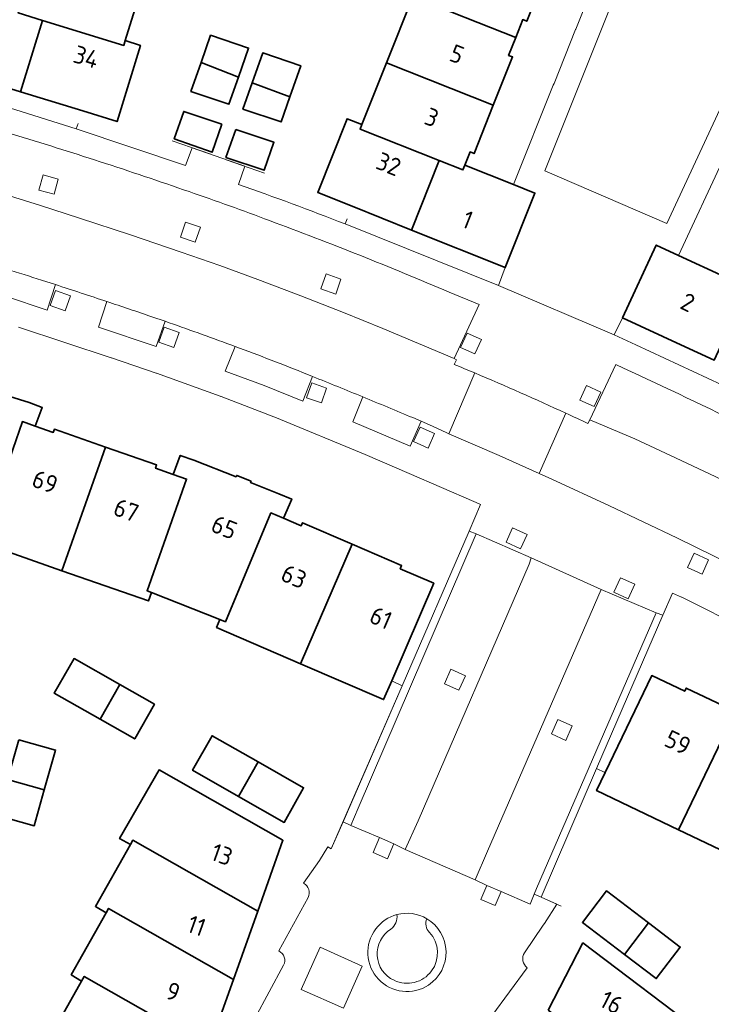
# Model space of a CAD drawing. Extents: x 150256 to 156914, y 461459 to 469481.
# Tile 667 of 731: x 154551 to 154604, y 468450 to 468525. Entities that reach past the tile are written whole.
import ezdxf
from ezdxf.enums import TextEntityAlignment as Align

# ---------------------------------------------------------------- set-up
doc = ezdxf.new("R2010")
doc.units = 0
doc.header["$LTSCALE"] = 0.75
for name, color, linetype, lineweight in [('B-RO-GR-GROENVOORZIENING-GV', 251, 'CONTINUOUS', 18), ('B-RO-IE-TERREINAFSCHEIDING_KUNSTMATIG_MUUR-G', 251, 'IE-TERREINAFSCHEIDING-KUNSTMATIG-DICHT', 18), ('B-RO-OG-BEBOUWING-GV', 6, 'CONTINUOUS', 35), ('B-RO-OG-BEBOUWING-T18', 1, 'CONTINUOUS', 18), ('B-RO-OG-TERREIN_CULTUURSCHEIDING-GV', 251, 'CONTINUOUS', 18), ('B-RO-VH-VERHARDING_BETONSTRAATSTEEN-GV', 251, 'CONTINUOUS', 18), ('B-RO-VH-VERHARDING_TEGEL_RUBBER-GV', 251, 'CONTINUOUS', 18)]:
    doc.layers.add(name, color=color, linetype=linetype, lineweight=lineweight)
doc.styles.add('NLCS-ISO-M200-T18', font='NLCS-ISO.ttf', dxfattribs={"height": 360})
doc.linetypes.add('IE-TERREINAFSCHEIDING-KUNSTMATIG-DICHT', pattern='A,8,-1,[82,NLCS.SHX,S=0.75,R=90,X=0,Y=0],-1', length=10)

msp = doc.modelspace()

# ---------------------------------------------------------------- linework, layer by layer
at = {"layer": 'B-RO-GR-GROENVOORZIENING-GV'}
for points in [[(154554.054, 468511.432), (154554.375, 468512.589), (154553.219, 468512.91), (154552.898, 468511.753)], [(154554.054, 468511.432), (154554.375, 468512.589), (154553.219, 468512.91), (154552.898, 468511.753)], [(154564.771, 468507.791), (154565.168, 468508.924), (154564.036, 468509.321), (154563.639, 468508.188)], [(154564.771, 468507.791), (154565.168, 468508.924), (154564.036, 468509.321), (154563.639, 468508.188)], [(154575.433, 468503.859), (154575.831, 468504.992), (154574.699, 468505.389), (154574.301, 468504.256)], [(154575.433, 468503.859), (154575.831, 468504.992), (154574.699, 468505.389), (154574.301, 468504.256)], [(154554.894, 468502.596), (154555.291, 468503.729), (154554.159, 468504.126), (154553.762, 468502.993)], [(154554.894, 468502.596), (154555.291, 468503.729), (154554.159, 468504.126), (154553.762, 468502.993)], [(154563.151, 468499.812), (154563.548, 468500.945), (154562.416, 468501.342), (154562.019, 468500.209)], [(154563.151, 468499.812), (154563.548, 468500.945), (154562.416, 468501.342), (154562.019, 468500.209)], [(154586.001, 468499.313), (154586.496, 468500.407), (154585.403, 468500.902), (154584.908, 468499.808)], [(154586.001, 468499.313), (154586.496, 468500.407), (154585.403, 468500.902), (154584.908, 468499.808)], [(154574.347, 468495.594), (154574.745, 468496.727), (154573.613, 468497.125), (154573.215, 468495.992)], [(154574.347, 468495.594), (154574.745, 468496.727), (154573.613, 468497.125), (154573.215, 468495.992)], [(154595.054, 468495.319), (154595.549, 468496.413), (154594.456, 468496.908), (154593.961, 468495.814)], [(154595.054, 468495.319), (154595.549, 468496.413), (154594.456, 468496.908), (154593.961, 468495.814)], [(154582.438, 468492.172), (154582.933, 468493.266), (154581.84, 468493.761), (154581.345, 468492.667)], [(154582.438, 468492.172), (154582.933, 468493.266), (154581.84, 468493.761), (154581.345, 468492.667)], [(154589.46, 468484.52), (154589.955, 468485.613), (154588.862, 468486.108), (154588.367, 468485.015)], [(154589.46, 468484.52), (154589.955, 468485.613), (154588.862, 468486.108), (154588.367, 468485.015)], [(154603.238, 468482.599), (154603.733, 468483.692), (154602.64, 468484.187), (154602.145, 468483.094)], [(154603.238, 468482.599), (154603.733, 468483.692), (154602.64, 468484.187), (154602.145, 468483.094)], [(154597.639, 468480.737), (154598.134, 468481.831), (154597.041, 468482.326), (154596.546, 468481.232)], [(154597.639, 468480.737), (154598.134, 468481.831), (154597.041, 468482.326), (154596.546, 468481.232)], [(154584.778, 468473.788), (154585.273, 468474.882), (154584.181, 468475.377), (154583.685, 468474.283)], [(154584.778, 468473.788), (154585.273, 468474.882), (154584.181, 468475.377), (154583.685, 468474.283)], [(154592.892, 468469.984), (154593.387, 468471.078), (154592.294, 468471.573), (154591.799, 468470.479)], [(154592.892, 468469.984), (154593.387, 468471.078), (154592.294, 468471.573), (154591.799, 468470.479)], [(154579.37, 468461), (154579.828, 468462.087), (154579.85, 468462.14), (154578.76, 468462.6), (154578.28, 468461.46)], [(154579.37, 468461), (154579.828, 468462.087), (154579.85, 468462.14), (154578.76, 468462.6), (154578.28, 468461.46)], [(154586.91, 468458.97), (154586.451, 468457.913), (154587.53, 468457.44), (154587.99, 468458.5)], [(154586.91, 468458.97), (154586.451, 468457.913), (154587.53, 468457.44), (154587.99, 468458.5)]]:
    msp.add_lwpolyline(points, close=True, dxfattribs=at)
at = {"layer": 'B-RO-IE-TERREINAFSCHEIDING_KUNSTMATIG_MUUR-G'}
for points in [[(154555.879, 468516.811), (154555.727, 468516.399), (154564.037, 468513.604), (154564.527, 468514.966)], [(154563.012, 468515.499), (154565.944, 468514.468)], [(154567.11, 468514.059), (154570.025, 468513.027)], [(154567.11, 468514.059), (154570.025, 468513.027)], [(154568.53, 468513.556), (154568.055, 468512.185)], [(154568.53, 468513.556), (154568.055, 468512.185)], [(154576.154, 468509.182), (154576.298, 468509.557)], [(154576.154, 468509.182), (154576.298, 468509.557)], [(154575.096, 468461.738), (154580.473, 468474.127), (154579.687, 468474.513)], [(154575.096, 468461.738), (154580.473, 468474.127), (154579.687, 468474.513)], [(154595.869, 468467.55), (154595.222, 468467.86), (154591.027, 468458.084), (154592.544, 468457.392)], [(154595.869, 468467.55), (154595.222, 468467.86), (154591.027, 468458.084), (154592.544, 468457.392)]]:
    msp.add_lwpolyline(points, dxfattribs=at)
msp.add_lwpolyline([(154576.154, 468509.182, 0.007547), (154568.055, 468512.185)], format="xyb", dxfattribs=at)
msp.add_lwpolyline([(154576.154, 468509.182, 0.007547), (154568.055, 468512.185)], format="xyb", dxfattribs=at)
at = {"layer": 'B-RO-OG-BEBOUWING-GV'}
for points in [[(154591.392, 468528.219), (154583.284, 468531.444), (154581.291, 468526.438), (154589.094, 468523.333), (154589.634, 468524.689), (154589.938, 468524.569)], [(154559.461, 468523.101), (154560.949, 468527.905), (154552.621, 468530.463), (154551.46, 468526.698), (154551.773, 468526.602), (154551.456, 468525.57), (154551.342, 468525.2), (154553.181, 468524.633), (154559.346, 468522.731)], [(154544.184, 468521.449), (154551.506, 468519.203), (154553.181, 468524.633), (154551.342, 468525.2), (154551.456, 468525.57), (154548.52, 468526.472), (154545.977, 468527.253)], [(154587.395, 468518.187), (154588.857, 468521.856), (154588.553, 468521.977), (154589.094, 468523.333), (154581.291, 468526.438), (154579.29, 468521.411)], [(154551.506, 468519.203), (154556.227, 468517.754), (154558.836, 468516.954), (154560.615, 468522.737), (154559.461, 468523.101), (154559.346, 468522.731), (154553.181, 468524.633)], [(154565.213, 468521.443), (154568.049, 468520.325), (154568.822, 468522.527), (154565.936, 468523.502)], [(154569.095, 468519.89), (154571.956, 468518.84), (154572.782, 468521.189), (154569.896, 468522.165)], [(154568.049, 468520.325), (154565.213, 468521.443), (154564.438, 468519.237), (154567.324, 468518.262)], [(154587.395, 468518.187), (154579.29, 468521.411), (154577.422, 468516.719), (154577.282, 468516.366), (154583.285, 468513.999), (154585.09, 468513.287), (154585.229, 468513.635), (154585.633, 468514.648), (154585.936, 468514.527)], [(154571.956, 468518.84), (154569.095, 468519.89), (154568.394, 468517.9), (154571.282, 468516.925)], [(154566.79, 468516.743), (154563.904, 468517.718), (154563.176, 468515.647), (154566.043, 468514.617)], [(154583.285, 468513.999), (154577.282, 468516.366), (154577.422, 468516.719), (154576.297, 468517.163), (154574.07, 468511.569), (154576.67, 468510.527), (154581.184, 468508.718)], [(154567.85, 468516.354), (154567.102, 468514.231), (154569.991, 468513.255), (154570.738, 468515.378)], [(154588.926, 468512.164), (154585.229, 468513.635), (154585.09, 468513.287), (154583.285, 468513.999), (154581.184, 468508.718), (154588.304, 468505.865), (154590.553, 468511.517)], [(154588.926, 468512.164), (154585.229, 468513.635), (154585.09, 468513.287), (154583.285, 468513.999), (154581.184, 468508.718), (154588.304, 468505.865), (154590.553, 468511.517)], [(154597.195, 468502.052), (154601.625, 468500), (154604.147, 468498.833), (154606.567, 468504.036), (154604.822, 468504.862), (154604.958, 468505.155), (154601.444, 468506.788), (154599.762, 468507.57)], [(154597.195, 468502.052), (154601.625, 468500), (154604.147, 468498.833), (154606.567, 468504.036), (154604.822, 468504.862), (154604.958, 468505.155), (154601.444, 468506.788), (154599.762, 468507.57)], [(154543.024, 468487.423), (154548.305, 468485.794), (154548.69, 468485.675), (154551.651, 468494.175), (154552.627, 468493.834), (154553.153, 468495.26), (154552.158, 468495.626), (154549.951, 468496.313), (154549.98, 468496.407), (154548.853, 468496.757), (154548.824, 468496.662), (154545.491, 468497.697), (154544.474, 468497.965), (154544.137, 468496.718), (154545.143, 468496.441), (154542.69, 468487.526)], [(154543.024, 468487.423), (154548.305, 468485.794), (154548.69, 468485.675), (154551.651, 468494.175), (154552.627, 468493.834), (154553.153, 468495.26), (154552.158, 468495.626), (154549.951, 468496.313), (154549.98, 468496.407), (154548.853, 468496.757), (154548.824, 468496.662), (154545.491, 468497.697), (154544.474, 468497.965), (154544.137, 468496.718), (154545.143, 468496.441), (154542.69, 468487.526)], [(154554.653, 468482.862), (154557.952, 468492.247), (154554.082, 468493.601), (154553.996, 468493.355), (154552.627, 468493.834), (154551.651, 468494.175), (154548.69, 468485.675), (154548.305, 468485.794), (154548.124, 468485.145)], [(154554.653, 468482.862), (154557.952, 468492.247), (154554.082, 468493.601), (154553.996, 468493.355), (154552.627, 468493.834), (154551.651, 468494.175), (154548.69, 468485.675), (154548.305, 468485.794), (154548.124, 468485.145)], [(154557.952, 468492.247), (154554.653, 468482.862), (154561.223, 468480.564), (154561.447, 468481.206), (154561.114, 468481.337), (154564.11, 468489.819), (154563.093, 468490.174), (154561.754, 468490.642), (154561.84, 468490.887)], [(154557.952, 468492.247), (154554.653, 468482.862), (154561.223, 468480.564), (154561.447, 468481.206), (154561.114, 468481.337), (154564.11, 468489.819), (154563.093, 468490.174), (154561.754, 468490.642), (154561.84, 468490.887)], [(154561.447, 468481.206), (154566.625, 468479.164), (154567.062, 468478.992), (154570.511, 468487.251), (154571.472, 468486.836), (154572.092, 468488.294), (154571.119, 468488.706), (154568.97, 468489.554), (154569.009, 468489.653), (154567.917, 468490.089), (154567.867, 468489.986), (154564.656, 468491.248), (154563.627, 468491.606), (154563.093, 468490.174), (154564.11, 468489.819), (154561.114, 468481.337)], [(154561.447, 468481.206), (154566.625, 468479.164), (154567.062, 468478.992), (154570.511, 468487.251), (154571.472, 468486.836), (154572.092, 468488.294), (154571.119, 468488.706), (154568.97, 468489.554), (154569.009, 468489.653), (154567.917, 468490.089), (154567.867, 468489.986), (154564.656, 468491.248), (154563.627, 468491.606), (154563.093, 468490.174), (154564.11, 468489.819), (154561.114, 468481.337)], [(154566.625, 468479.164), (154566.392, 468478.554), (154572.763, 468475.804), (154576.67, 468484.875), (154572.906, 468486.5), (154572.803, 468486.261), (154571.472, 468486.836), (154570.511, 468487.251), (154567.062, 468478.992)], [(154566.625, 468479.164), (154566.392, 468478.554), (154572.763, 468475.804), (154576.67, 468484.875), (154572.906, 468486.5), (154572.803, 468486.261), (154571.472, 468486.836), (154570.511, 468487.251), (154567.062, 468478.992)], [(154572.763, 468475.804), (154579.07, 468473.081), (154579.687, 468474.513), (154582.876, 468481.913), (154580.332, 468483.011), (154580.435, 468483.25), (154576.67, 468484.875)], [(154572.763, 468475.804), (154579.07, 468473.081), (154579.687, 468474.513), (154582.876, 468481.913), (154580.332, 468483.011), (154580.435, 468483.25), (154576.67, 468484.875)], [(154557.547, 468471.583), (154559.045, 468474.214), (154555.573, 468476.19), (154554.073, 468473.558)], [(154557.547, 468471.583), (154559.045, 468474.214), (154555.573, 468476.19), (154554.073, 468473.558)], [(154601.447, 468463.197), (154605.764, 468472.167), (154602.038, 468473.949), (154601.925, 468473.711), (154599.423, 468474.898), (154595.89, 468467.54), (154595.233, 468466.171)], [(154601.447, 468463.197), (154605.764, 468472.167), (154602.038, 468473.949), (154601.925, 468473.711), (154599.423, 468474.898), (154595.89, 468467.54), (154595.233, 468466.171)], [(154559.045, 468474.214), (154557.547, 468471.583), (154560.173, 468470.089), (154561.67, 468472.721)], [(154559.045, 468474.214), (154557.547, 468471.583), (154560.173, 468470.089), (154561.67, 468472.721)], [(154605.764, 468472.167), (154601.447, 468463.197), (154607.716, 468460.196), (154608.022, 468460.836), (154607.712, 468460.998), (154611.617, 468469.112), (154610.676, 468469.558), (154609.377, 468470.174), (154609.48, 468470.389)], [(154605.764, 468472.167), (154601.447, 468463.197), (154607.716, 468460.196), (154608.022, 468460.836), (154607.712, 468460.998), (154611.617, 468469.112), (154610.676, 468469.558), (154609.377, 468470.174), (154609.48, 468470.389)], [(154568.056, 468465.73), (154569.544, 468468.344), (154566.05, 468470.331), (154564.563, 468467.716)], [(154568.056, 468465.73), (154569.544, 468468.344), (154566.05, 468470.331), (154564.563, 468467.716)], [(154551.375, 468470.018), (154550.52, 468467.013), (154553.315, 468466.218), (154554.174, 468469.24)], [(154551.375, 468470.018), (154550.52, 468467.013), (154553.315, 468466.218), (154554.174, 468469.24)], [(154569.544, 468468.344), (154568.056, 468465.73), (154571.525, 468463.757), (154572.992, 468466.383)], [(154569.544, 468468.344), (154568.056, 468465.73), (154571.525, 468463.757), (154572.992, 468466.383)], [(154559.846, 468462.073), (154560.031, 468462.401), (154569.509, 468457.014), (154571.426, 468462.4), (154562.031, 468467.74), (154559.028, 468462.529)], [(154559.846, 468462.073), (154560.031, 468462.401), (154569.509, 468457.014), (154571.426, 468462.4), (154562.031, 468467.74), (154559.028, 468462.529)], [(154553.315, 468466.218), (154550.52, 468467.013), (154549.742, 468464.275), (154552.545, 468463.507)], [(154553.315, 468466.218), (154550.52, 468467.013), (154549.742, 468464.275), (154552.545, 468463.507)], [(154569.509, 468457.014), (154560.031, 468462.401), (154559.846, 468462.073), (154557.196, 468457.376), (154558.001, 468456.891), (154558.191, 468457.229), (154567.668, 468451.843)], [(154569.509, 468457.014), (154560.031, 468462.401), (154559.846, 468462.073), (154557.196, 468457.376), (154558.001, 468456.891), (154558.191, 468457.229), (154567.668, 468451.843)], [(154597.352, 468453.734), (154599.17, 468456.128), (154595.976, 468458.553), (154594.158, 468456.159)], [(154597.352, 468453.734), (154599.17, 468456.128), (154595.976, 468458.553), (154594.158, 468456.159)], [(154565.831, 468446.68), (154567.668, 468451.843), (154558.191, 468457.229), (154558.001, 468456.891), (154555.356, 468452.188), (154556.145, 468451.703), (154556.351, 468452.069)], [(154565.831, 468446.68), (154567.668, 468451.843), (154558.191, 468457.229), (154558.001, 468456.891), (154555.356, 468452.188), (154556.145, 468451.703), (154556.351, 468452.069)], [(154599.17, 468456.128), (154597.352, 468453.734), (154599.765, 468451.901), (154601.583, 468454.295)], [(154599.17, 468456.128), (154597.352, 468453.734), (154599.765, 468451.901), (154601.583, 468454.295)], [(154591.556, 468449.503), (154600.237, 468442.911), (154600.439, 468443.176), (154603.668, 468447.417), (154594.191, 468454.614)], [(154591.556, 468449.503), (154600.237, 468442.911), (154600.439, 468443.176), (154603.668, 468447.417), (154594.191, 468454.614)], [(154554.32, 468446.569), (154554.5, 468446.89), (154563.986, 468441.498), (154565.831, 468446.68), (154556.351, 468452.069), (154556.145, 468451.703), (154553.509, 468447.015)], [(154554.32, 468446.569), (154554.5, 468446.89), (154563.986, 468441.498), (154565.831, 468446.68), (154556.351, 468452.069), (154556.145, 468451.703), (154553.509, 468447.015)]]:
    msp.add_lwpolyline(points, close=True, dxfattribs=at)
at = {"layer": 'B-RO-OG-TERREIN_CULTUURSCHEIDING-GV'}
msp.add_lwpolyline([(154591.293, 468513.201), (154600.566, 468509.203), (154610.283, 468530.142), (154599.865, 468534.615)], close=True, dxfattribs=at)
at = {"layer": 'B-RO-VH-VERHARDING_BETONSTRAATSTEEN-GV'}
for points in [[(154591.293, 468513.201), (154599.865, 468534.615), (154610.283, 468530.142), (154600.566, 468509.203)], [(154554.054, 468511.432), (154552.898, 468511.753), (154553.219, 468512.91), (154554.375, 468512.589)], [(154554.054, 468511.432), (154552.898, 468511.753), (154553.219, 468512.91), (154554.375, 468512.589)], [(154564.771, 468507.791), (154563.639, 468508.188), (154564.036, 468509.321), (154565.168, 468508.924)], [(154564.771, 468507.791), (154563.639, 468508.188), (154564.036, 468509.321), (154565.168, 468508.924)], [(154575.433, 468503.859), (154574.301, 468504.256), (154574.699, 468505.389), (154575.831, 468504.992)], [(154575.433, 468503.859), (154574.301, 468504.256), (154574.699, 468505.389), (154575.831, 468504.992)], [(154554.894, 468502.596), (154553.762, 468502.993), (154554.159, 468504.126), (154555.291, 468503.729)], [(154554.894, 468502.596), (154553.762, 468502.993), (154554.159, 468504.126), (154555.291, 468503.729)], [(154563.151, 468499.812), (154562.019, 468500.209), (154562.416, 468501.342), (154563.548, 468500.945)], [(154563.151, 468499.812), (154562.019, 468500.209), (154562.416, 468501.342), (154563.548, 468500.945)], [(154586.001, 468499.313), (154584.908, 468499.808), (154585.403, 468500.902), (154586.496, 468500.407)], [(154586.001, 468499.313), (154584.908, 468499.808), (154585.403, 468500.902), (154586.496, 468500.407)], [(154574.347, 468495.594), (154573.215, 468495.992), (154573.613, 468497.125), (154574.745, 468496.727)], [(154574.347, 468495.594), (154573.215, 468495.992), (154573.613, 468497.125), (154574.745, 468496.727)], [(154595.054, 468495.319), (154593.961, 468495.814), (154594.456, 468496.908), (154595.549, 468496.413)], [(154595.054, 468495.319), (154593.961, 468495.814), (154594.456, 468496.908), (154595.549, 468496.413)], [(154582.438, 468492.172), (154581.345, 468492.667), (154581.84, 468493.761), (154582.933, 468493.266)], [(154582.438, 468492.172), (154581.345, 468492.667), (154581.84, 468493.761), (154582.933, 468493.266)], [(154589.46, 468484.52), (154588.367, 468485.015), (154588.862, 468486.108), (154589.955, 468485.613)], [(154589.46, 468484.52), (154588.367, 468485.015), (154588.862, 468486.108), (154589.955, 468485.613)], [(154576.59, 468463.52), (154577.142, 468464.832), (154586.084, 468485.654), (154585.549, 468485.868), (154580.473, 468474.127), (154575.987, 468463.79)], [(154576.59, 468463.52), (154577.142, 468464.832), (154586.084, 468485.654), (154585.549, 468485.868), (154580.473, 468474.127), (154575.987, 468463.79)], [(154586.084, 468485.654), (154577.142, 468464.832), (154576.59, 468463.52), (154578.76, 468462.6), (154579.85, 468462.14), (154580.701, 468461.698), (154581.683, 468463.88), (154590.118, 468483.36), (154590.256, 468483.831)], [(154586.084, 468485.654), (154577.142, 468464.832), (154576.59, 468463.52), (154578.76, 468462.6), (154579.85, 468462.14), (154580.701, 468461.698), (154581.683, 468463.88), (154590.118, 468483.36), (154590.256, 468483.831)], [(154595.59, 468481.44), (154590.256, 468483.831), (154590.118, 468483.36), (154581.683, 468463.88), (154580.701, 468461.698), (154586.021, 468459.4), (154586.95, 468461.574)], [(154595.59, 468481.44), (154590.256, 468483.831), (154590.118, 468483.36), (154581.683, 468463.88), (154580.701, 468461.698), (154586.021, 468459.4), (154586.95, 468461.574)], [(154603.238, 468482.599), (154602.145, 468483.094), (154602.64, 468484.187), (154603.733, 468483.692)], [(154603.238, 468482.599), (154602.145, 468483.094), (154602.64, 468484.187), (154603.733, 468483.692)], [(154597.639, 468480.737), (154596.546, 468481.232), (154597.041, 468482.326), (154598.134, 468481.831)], [(154597.639, 468480.737), (154596.546, 468481.232), (154597.041, 468482.326), (154598.134, 468481.831)], [(154599.75, 468479.658), (154595.59, 468481.44), (154586.95, 468461.574), (154586.021, 468459.4), (154586.91, 468458.97), (154587.99, 468458.5), (154590.189, 468457.547), (154590.501, 468458.302), (154590.682, 468458.739)], [(154599.75, 468479.658), (154595.59, 468481.44), (154586.95, 468461.574), (154586.021, 468459.4), (154586.91, 468458.97), (154587.99, 468458.5), (154590.189, 468457.547), (154590.501, 468458.302), (154590.682, 468458.739)], [(154595.222, 468467.86), (154600.265, 468479.481), (154599.75, 468479.658), (154590.682, 468458.739), (154590.501, 468458.302), (154591.027, 468458.084)], [(154595.222, 468467.86), (154600.265, 468479.481), (154599.75, 468479.658), (154590.682, 468458.739), (154590.501, 468458.302), (154591.027, 468458.084)], [(154584.778, 468473.788), (154583.685, 468474.283), (154584.181, 468475.377), (154585.273, 468474.882)], [(154584.778, 468473.788), (154583.685, 468474.283), (154584.181, 468475.377), (154585.273, 468474.882)], [(154592.892, 468469.984), (154591.799, 468470.479), (154592.294, 468471.573), (154593.387, 468471.078)], [(154592.892, 468469.984), (154591.799, 468470.479), (154592.294, 468471.573), (154593.387, 468471.078)], [(154577.448, 468452.839), (154576.011, 468449.647), (154572.82, 468451.084), (154574.256, 468454.276)], [(154577.448, 468452.839), (154576.011, 468449.647), (154572.82, 468451.084), (154574.256, 468454.276)]]:
    msp.add_lwpolyline(points, close=True, dxfattribs=at)
for points in [[(154595.954, 468529.767), (154593.652, 468523.967), (154593.636, 468523.93), (154592.004, 468519.853), (154591.947, 468519.713), (154588.926, 468512.164), (154590.553, 468511.517), (154588.304, 468505.865), (154587.786, 468504.517), (154596.578, 468500.755), (154597.195, 468502.052), (154599.762, 468507.57), (154601.444, 468506.788), (154604.905, 468514.23), (154604.933, 468514.284), (154606.789, 468518.272), (154606.803, 468518.283), (154609.447, 468523.982), (154611.314, 468528.094)], [(154568.055, 468512.185), (154568.53, 468513.557), (154564.527, 468514.965), (154564.037, 468513.604), (154555.727, 468516.399), (154544.705, 468519.865), (154543.784, 468520.155), (154534.403, 468522.392), (154522.134, 468524.844)], [(154544.181, 468517.947), (154542.99, 468513.578), (154546.861, 468512.449), (154549.914, 468511.538), (154552.954, 468510.596), (154555.99, 468509.627), (154559.856, 468508.356), (154563.714, 468507.049), (154566.625, 468506.022), (154569.527, 468504.965), (154572.79, 468503.729), (154576.034, 468502.458), (154579.021, 468501.245), (154584.434, 468498.965), (154584.908, 468500), (154586.314, 468503.07), (154584.049, 468504.007)], [(154584.433, 468498.514), (154584.609, 468498.858), (154584.434, 468498.965), (154579.021, 468501.245), (154576.034, 468502.458), (154572.79, 468503.729), (154569.527, 468504.965), (154566.625, 468506.022), (154563.714, 468507.049), (154559.856, 468508.356), (154555.99, 468509.627), (154552.954, 468510.596), (154549.914, 468511.538)], [(154608.015, 468495.442), (154598.203, 468500), (154596.578, 468500.755), (154587.786, 468504.517), (154576.154, 468509.182)], [(154608.015, 468495.442), (154598.203, 468500), (154596.578, 468500.755), (154587.786, 468504.517), (154576.154, 468509.182)], [(154554.153, 468504.575), (154553.523, 468502.645), (154550.381, 468503.689), (154547.207, 468504.649), (154547.772, 468506.569), (154547.5, 468506.65)], [(154554.153, 468504.575), (154553.523, 468502.645), (154550.381, 468503.689), (154547.207, 468504.649), (154547.772, 468506.569), (154547.5, 468506.65)], [(154547.772, 468506.569), (154547.207, 468504.649), (154550.381, 468503.689), (154553.523, 468502.645), (154554.153, 468504.575), (154553.104, 468504.913)], [(154547.772, 468506.569), (154547.207, 468504.649), (154550.381, 468503.689), (154553.523, 468502.645), (154554.153, 468504.575), (154553.104, 468504.913)], [(154553.104, 468504.913), (154554.153, 468504.575)], [(154553.104, 468504.913), (154554.153, 468504.575)], [(154584.049, 468504.007), (154586.314, 468503.07), (154584.908, 468500), (154584.434, 468498.965), (154584.609, 468498.858), (154584.433, 468498.514)], [(154584.049, 468504.007), (154586.314, 468503.07), (154584.908, 468500), (154584.434, 468498.965), (154584.609, 468498.858), (154584.433, 468498.514)], [(154558.065, 468503.29), (154557.416, 468501.347), (154561.816, 468499.867), (154562.488, 468501.789), (154561.472, 468502.139)], [(154562.488, 468501.789), (154561.816, 468499.867), (154557.416, 468501.347), (154558.065, 468503.29)], [(154558.065, 468503.29), (154557.416, 468501.347), (154561.816, 468499.867), (154562.488, 468501.789), (154561.472, 468502.139)], [(154562.488, 468501.789), (154561.816, 468499.867), (154557.416, 468501.347), (154558.065, 468503.29)], [(154561.472, 468502.139), (154562.488, 468501.789)], [(154561.472, 468502.139), (154562.488, 468501.789)], [(154551.363, 468501.347), (154558.397, 468499.025), (154558.41, 468499.021), (154561.811, 468497.856), (154561.821, 468497.853), (154566.67, 468496.104), (154566.723, 468496.086), (154566.745, 468496.079), (154570.733, 468494.539), (154570.802, 468494.51), (154577.657, 468491.675), (154577.672, 468491.67), (154581.002, 468490.248), (154585.926, 468488.114), (154585.964, 468488.1), (154586.031, 468488.071), (154586.417, 468487.876), (154585.549, 468485.868), (154586.084, 468485.654), (154590.256, 468483.831), (154595.59, 468481.44), (154599.75, 468479.658), (154600.265, 468479.481), (154600.996, 468481.166), (154601.676, 468480.858), (154601.703, 468480.844), (154606.646, 468478.373)], [(154551.363, 468501.347), (154558.397, 468499.025), (154558.41, 468499.021), (154561.811, 468497.856), (154561.821, 468497.853), (154566.67, 468496.104), (154566.723, 468496.086), (154566.745, 468496.079), (154570.733, 468494.539), (154570.802, 468494.51), (154577.657, 468491.675), (154577.672, 468491.67), (154581.002, 468490.248), (154585.926, 468488.114), (154585.964, 468488.1), (154586.031, 468488.071), (154586.417, 468487.876), (154585.549, 468485.868), (154586.084, 468485.654), (154590.256, 468483.831), (154595.59, 468481.44), (154599.75, 468479.658), (154600.265, 468479.481), (154600.996, 468481.166), (154601.676, 468480.858), (154601.703, 468480.844), (154606.646, 468478.373)], [(154573.682, 468497.603), (154572.936, 468495.729), (154570.007, 468496.916), (154567.047, 468498.014), (154567.8, 468499.881), (154567.479, 468500)], [(154573.682, 468497.603), (154572.936, 468495.729), (154570.007, 468496.916), (154567.047, 468498.014), (154567.8, 468499.881), (154567.479, 468500)], [(154567.8, 468499.881), (154567.047, 468498.014), (154570.007, 468496.916), (154572.936, 468495.729), (154573.682, 468497.603), (154573.249, 468497.777)], [(154567.8, 468499.881), (154567.047, 468498.014), (154570.007, 468496.916), (154572.936, 468495.729), (154573.682, 468497.603), (154573.249, 468497.777)], [(154567.479, 468500), (154567.8, 468499.881)], [(154567.479, 468500), (154567.8, 468499.881)], [(154581.276, 468494.478), (154581.91, 468494.204), (154582.548, 468493.929), (154583.806, 468493.356), (154584.03, 468493.258), (154585.985, 468497.868)], [(154581.276, 468494.478), (154581.91, 468494.204), (154582.548, 468493.929), (154583.806, 468493.356), (154584.03, 468493.258), (154585.985, 468497.868)], [(154585.985, 468497.868), (154584.03, 468493.258), (154587.828, 468491.602), (154590.866, 468490.238)], [(154585.985, 468497.868), (154584.03, 468493.258), (154587.828, 468491.602), (154590.866, 468490.238)], [(154594.565, 468494.04), (154594.723, 468494.305), (154596.683, 468498.512)], [(154594.565, 468494.04), (154594.723, 468494.305), (154596.683, 468498.512)], [(154596.683, 468498.512), (154594.723, 468494.305)], [(154596.683, 468498.512), (154594.723, 468494.305)], [(154573.249, 468497.777), (154573.682, 468497.603)], [(154573.249, 468497.777), (154573.682, 468497.603)], [(154577.491, 468496.053), (154576.723, 468494.169), (154581.074, 468492.32), (154581.91, 468494.204), (154581.276, 468494.478)], [(154605.505, 468483.311), (154601.332, 468485.346), (154596.225, 468487.774), (154591.834, 468489.804), (154590.866, 468490.238), (154587.828, 468491.602), (154584.03, 468493.258), (154583.806, 468493.356), (154582.548, 468493.929), (154581.91, 468494.204), (154581.074, 468492.32), (154576.723, 468494.169), (154577.491, 468496.053)], [(154577.491, 468496.053), (154576.723, 468494.169), (154581.074, 468492.32), (154581.91, 468494.204), (154581.276, 468494.478)], [(154605.505, 468483.311), (154601.332, 468485.346), (154596.225, 468487.774), (154591.834, 468489.804), (154590.866, 468490.238), (154587.828, 468491.602), (154584.03, 468493.258), (154583.806, 468493.356), (154582.548, 468493.929), (154581.91, 468494.204), (154581.074, 468492.32), (154576.723, 468494.169), (154577.491, 468496.053)], [(154590.866, 468490.238), (154592.91, 468494.814)], [(154592.91, 468494.814), (154590.866, 468490.238), (154591.834, 468489.804), (154596.225, 468487.774), (154601.332, 468485.346), (154605.505, 468483.311), (154606.946, 468482.592), (154609.905, 468481.115), (154611.852, 468480.12), (154614.432, 468478.802), (154615.604, 468478.189), (154618.337, 468476.758), (154620.461, 468475.618), (154622.804, 468474.359), (154625.194, 468473.04), (154626.689, 468472.214), (154630.236, 468470.201), (154631.71, 468469.342), (154633.807, 468468.116), (154634.04, 468467.981), (154637.697, 468465.791), (154638.882, 468465.063), (154641.33, 468463.559), (154641.494, 468463.432)], [(154590.866, 468490.238), (154592.91, 468494.814)], [(154592.91, 468494.814), (154590.866, 468490.238), (154591.834, 468489.804), (154596.225, 468487.774), (154601.332, 468485.346), (154605.505, 468483.311), (154606.946, 468482.592), (154609.905, 468481.115), (154611.852, 468480.12), (154614.432, 468478.802), (154615.604, 468478.189), (154618.337, 468476.758), (154620.461, 468475.618), (154622.804, 468474.359), (154625.194, 468473.04), (154626.689, 468472.214), (154630.236, 468470.201), (154631.71, 468469.342), (154633.807, 468468.116), (154634.04, 468467.981), (154637.697, 468465.791), (154638.882, 468465.063), (154641.33, 468463.559), (154641.494, 468463.432)], [(154604.278, 468489.978), (154601.212, 468491.44), (154598.123, 468492.867), (154594.723, 468494.305), (154594.565, 468494.04)], [(154604.278, 468489.978), (154601.212, 468491.44), (154598.123, 468492.867), (154594.723, 468494.305), (154594.565, 468494.04)], [(154594.723, 468494.305), (154598.123, 468492.867), (154601.212, 468491.44), (154604.278, 468489.978), (154608.496, 468487.916), (154612.638, 468485.827), (154616.572, 468483.796), (154621.158, 468481.365), (154625.216, 468479.165), (154629.074, 468477.027), (154631.643, 468475.565), (154634.202, 468474.081), (154636.509, 468477.949)], [(154594.723, 468494.305), (154598.123, 468492.867), (154601.212, 468491.44), (154604.278, 468489.978), (154608.496, 468487.916), (154612.638, 468485.827), (154616.572, 468483.796), (154621.158, 468481.365), (154625.216, 468479.165), (154629.074, 468477.027), (154631.643, 468475.565), (154634.202, 468474.081), (154636.509, 468477.949)], [(154586.451, 468457.913), (154586.91, 468458.97), (154586.021, 468459.4), (154580.701, 468461.698), (154579.85, 468462.14), (154579.828, 468462.087), (154579.37, 468461), (154578.28, 468461.46), (154578.76, 468462.6), (154576.59, 468463.52), (154575.987, 468463.79), (154575.501, 468462.671), (154575.096, 468461.738), (154574.828, 468461.89), (154574.205, 468460.864), (154572.999, 468459.15)], [(154586.451, 468457.913), (154586.91, 468458.97), (154586.021, 468459.4), (154580.701, 468461.698), (154579.85, 468462.14), (154579.828, 468462.087), (154579.37, 468461), (154578.28, 468461.46), (154578.76, 468462.6), (154576.59, 468463.52), (154575.987, 468463.79), (154575.501, 468462.671), (154575.096, 468461.738), (154574.828, 468461.89), (154574.205, 468460.864), (154572.999, 468459.15)], [(154589.756, 468453.867), (154591.188, 468455.956), (154591.277, 468456.092), (154592.225, 468457.538), (154591.027, 468458.084), (154590.501, 468458.302), (154590.189, 468457.547), (154587.99, 468458.5), (154587.53, 468457.44), (154586.451, 468457.913)], [(154589.756, 468453.867), (154591.188, 468455.956), (154591.277, 468456.092), (154592.225, 468457.538), (154591.027, 468458.084), (154590.501, 468458.302), (154590.189, 468457.547), (154587.99, 468458.5), (154587.53, 468457.44), (154586.451, 468457.913)], [(154573.333, 468458.044), (154571.117, 468454.002)], [(154573.333, 468458.044), (154571.117, 468454.002)], [(154571.478, 468452.91), (154569.302, 468448.869)], [(154571.478, 468452.91), (154569.302, 468448.869)], [(154587.292, 468449.076), (154589.962, 468452.726)], [(154587.292, 468449.076), (154589.962, 468452.726)]]:
    msp.add_lwpolyline(points, dxfattribs=at)
for points in [[(154557.545, 468513.906, 0.005118), (154550.882, 468515.994)], [(154550.882, 468515.994, -0.005118), (154557.545, 468513.906)], [(154564.303, 468511.636, 0.005323), (154557.545, 468513.906)], [(154557.545, 468513.906, -0.005323), (154564.303, 468511.636)], [(154564.303, 468511.636, 0.005323), (154557.545, 468513.906)], [(154557.545, 468513.906, -0.005323), (154564.303, 468511.636)], [(154576.154, 468509.182, 0.007547), (154568.055, 468512.185)], [(154576.154, 468509.182, 0.007547), (154568.055, 468512.185)], [(154570.416, 468509.436, 0.005891), (154564.303, 468511.636)], [(154564.303, 468511.636, -0.005891), (154570.416, 468509.436)], [(154570.416, 468509.436, 0.005891), (154564.303, 468511.636)], [(154564.303, 468511.636, -0.005891), (154570.416, 468509.436)], [(154577.263, 468506.798, 0.005822), (154570.416, 468509.436)], [(154570.416, 468509.436, -0.005822), (154577.263, 468506.798)], [(154577.263, 468506.798, 0.005822), (154570.416, 468509.436)], [(154570.416, 468509.436, -0.005822), (154577.263, 468506.798)], [(154553.104, 468504.913, 0.004872), (154547.772, 468506.569)], [(154547.772, 468506.569, -0.004872), (154553.104, 468504.913)], [(154553.104, 468504.913, 0.004872), (154547.772, 468506.569)], [(154547.772, 468506.569, -0.004872), (154553.104, 468504.913)], [(154584.049, 468504.007, 0.005997), (154577.263, 468506.798)], [(154577.263, 468506.798, -0.005997), (154584.049, 468504.007)], [(154584.049, 468504.007, 0.005997), (154577.263, 468506.798)], [(154577.263, 468506.798, -0.005997), (154584.049, 468504.007)], [(154558.065, 468503.29, 0.00238), (154554.153, 468504.575)], [(154554.153, 468504.575, -0.00238), (154558.065, 468503.29)], [(154558.065, 468503.29, 0.00238), (154554.153, 468504.575)], [(154554.153, 468504.575, -0.00238), (154558.065, 468503.29)], [(154561.472, 468502.139, 0.002111), (154558.065, 468503.29)], [(154558.065, 468503.29, -0.002111), (154561.472, 468502.139)], [(154561.472, 468502.139, 0.002111), (154558.065, 468503.29)], [(154558.065, 468503.29, -0.002111), (154561.472, 468502.139)], [(154567.479, 468500, 0.005011), (154562.488, 468501.789)], [(154562.488, 468501.789, -0.005011), (154567.479, 468500)], [(154567.479, 468500, 0.005011), (154562.488, 468501.789)], [(154562.488, 468501.789, -0.005011), (154567.479, 468500)], [(154573.249, 468497.777, 0.006551), (154567.8, 468499.881)], [(154567.8, 468499.881, -0.006551), (154573.249, 468497.777)], [(154573.249, 468497.777, 0.006551), (154567.8, 468499.881)], [(154567.8, 468499.881, -0.006551), (154573.249, 468497.777)], [(154585.985, 468497.868, 0.002654), (154584.433, 468498.514)], [(154584.433, 468498.514, -0.002654), (154585.985, 468497.868)], [(154585.985, 468497.868, 0.002654), (154584.433, 468498.514)], [(154584.433, 468498.514, -0.002654), (154585.985, 468497.868)], [(154592.91, 468494.814, 0.008693), (154585.985, 468497.868)], [(154585.985, 468497.868, -0.008693), (154592.91, 468494.814)], [(154592.91, 468494.814, 0.008693), (154585.985, 468497.868)], [(154585.985, 468497.868, -0.008693), (154592.91, 468494.814)], [(154596.683, 468498.512, -0.010213), (154615.663, 468489.278)], [(154615.663, 468489.278, 0.010213), (154596.683, 468498.512)], [(154596.683, 468498.512, -0.010213), (154615.663, 468489.278)], [(154615.663, 468489.278, 0.010213), (154596.683, 468498.512)], [(154577.491, 468496.053, 0.001626), (154573.682, 468497.603)], [(154573.682, 468497.603, -0.001626), (154577.491, 468496.053)], [(154577.491, 468496.053, 0.001626), (154573.682, 468497.603)], [(154573.682, 468497.603, -0.001626), (154577.491, 468496.053)], [(154581.276, 468494.478, 0.001858), (154577.491, 468496.053)], [(154577.491, 468496.053, -0.001858), (154581.276, 468494.478)], [(154581.276, 468494.478, 0.001858), (154577.491, 468496.053)], [(154577.491, 468496.053, -0.001858), (154581.276, 468494.478)], [(154594.565, 468494.04, 0.002215), (154592.91, 468494.814)], [(154592.91, 468494.814, -0.002215), (154594.565, 468494.04)], [(154594.565, 468494.04, 0.002215), (154592.91, 468494.814)], [(154592.91, 468494.814, -0.002215), (154594.565, 468494.04)], [(154572.999, 468459.15, -0.397611), (154573.333, 468458.044)], [(154572.999, 468459.15, -0.397611), (154573.333, 468458.044)], [(154578.469, 468455.67, -0.169529), (154580.072, 468456.759)], [(154580.072, 468456.759, 0.169529), (154578.469, 468455.67)], [(154578.469, 468455.67, -0.169529), (154580.072, 468456.759)], [(154580.072, 468456.759, 0.169529), (154578.469, 468455.67)], [(154579.614, 468455.655, 0.285881), (154580.072, 468456.759)], [(154579.614, 468455.655, 0.285881), (154580.072, 468456.759)], [(154580.072, 468456.759, -0.20091), (154582.347, 468456.448)], [(154580.072, 468456.759, -0.20091), (154582.347, 468456.448)], [(154582.347, 468456.448, 0.301017), (154582.552, 468455.408)], [(154582.347, 468456.448, 0.301017), (154582.552, 468455.408)], [(154582.347, 468456.448, -0.553762), (154582.482, 468451.413)], [(154582.482, 468451.413, 0.553762), (154582.347, 468456.448)], [(154582.347, 468456.448, -0.553762), (154582.482, 468451.413)], [(154582.482, 468451.413, 0.553762), (154582.347, 468456.448)], [(154582.482, 468451.413, -0.843048), (154578.469, 468455.67)], [(154578.469, 468455.67, 0.843048), (154582.482, 468451.413)], [(154582.482, 468451.413, -0.843048), (154578.469, 468455.67)], [(154578.469, 468455.67, 0.843048), (154582.482, 468451.413)], [(154579.864, 468451.769, -0.594944), (154579.614, 468455.655)], [(154579.864, 468451.769, -0.594944), (154579.614, 468455.655)], [(154582.552, 468455.408, -0.823298), (154579.864, 468451.769)], [(154582.552, 468455.408, -0.823298), (154579.864, 468451.769)], [(154571.117, 468454.002, -0.422052), (154571.478, 468452.91)], [(154571.117, 468454.002, -0.422052), (154571.478, 468452.91)], [(154589.962, 468452.726, -0.375068), (154589.756, 468453.867)], [(154589.962, 468452.726, -0.375068), (154589.756, 468453.867)]]:
    msp.add_lwpolyline(points, format="xyb", dxfattribs=at)
at = {"layer": 'B-RO-VH-VERHARDING_TEGEL_RUBBER-GV'}
for points in [[(154580.072, 468456.759, -0.285881), (154579.614, 468455.655)], [(154580.072, 468456.759, -0.285881), (154579.614, 468455.655)], [(154582.347, 468456.448, 0.20091), (154580.072, 468456.759)], [(154582.347, 468456.448, 0.20091), (154580.072, 468456.759)], [(154582.552, 468455.408, -0.301017), (154582.347, 468456.448)], [(154582.552, 468455.408, -0.301017), (154582.347, 468456.448)], [(154579.614, 468455.655, 0.594944), (154579.864, 468451.769)], [(154579.614, 468455.655, 0.594944), (154579.864, 468451.769)], [(154579.864, 468451.769, 0.823298), (154582.552, 468455.408)], [(154579.864, 468451.769, 0.823298), (154582.552, 468455.408)]]:
    msp.add_lwpolyline(points, format="xyb", dxfattribs=at)
msp.add_lwpolyline([(154577.448, 468452.839), (154574.256, 468454.276), (154572.82, 468451.084), (154576.011, 468449.647)], close=True, dxfattribs=at)
msp.add_lwpolyline([(154577.448, 468452.839), (154574.256, 468454.276), (154572.82, 468451.084), (154576.011, 468449.647)], close=True, dxfattribs=at)

# ---------------------------------------------------------------- texts
at = {"layer": 'B-RO-OG-BEBOUWING-T18', "style": 'NLCS-ISO-M200-T18'}
for s, rotation, p in [('34', 343, (154556.498, 468521.855)), ('5', 338.3, (154584.635, 468522.068)), ('3', 338.3, (154582.724, 468517.271)), ('32', 338.2, (154579.449, 468513.723)), ('32', 338.2, (154579.449, 468513.723)), ('1', 338.3, (154585.446, 468509.501)), ('1', 338.3, (154585.446, 468509.501)), ('2', 335, (154602.155, 468503.232)), ('2', 335, (154602.155, 468503.232)), ('69', 340.7, (154553.37, 468489.612)), ('69', 340.7, (154553.37, 468489.612)), ('67', 340.7, (154559.535, 468487.456)), ('67', 340.7, (154559.535, 468487.456)), ('65', 338.2, (154566.971, 468486.159)), ('65', 338.2, (154566.971, 468486.159)), ('63', 336.7, (154572.263, 468482.421)), ('63', 336.7, (154572.263, 468482.421)), ('61', 336.7, (154578.867, 468479.287)), ('61', 336.7, (154578.867, 468479.287)), ('59', 334.5, (154601.397, 468469.822)), ('59', 334.5, (154601.397, 468469.822)), ('13', 340.4, (154566.796, 468461.32)), ('13', 340.4, (154566.796, 468461.32)), ('11', 340.4, (154564.871, 468455.912)), ('11', 340.4, (154564.871, 468455.912)), ('9', 340.4, (154563.09, 468450.908)), ('9', 340.4, (154563.09, 468450.908)), ('16', 332.7, (154596.359, 468450.09)), ('16', 332.7, (154596.359, 468450.09))]:
    msp.add_text(s, height=1.35, rotation=rotation, dxfattribs=at).set_placement(p, align=Align.MIDDLE)

doc.saveas('drawing.dxf')
